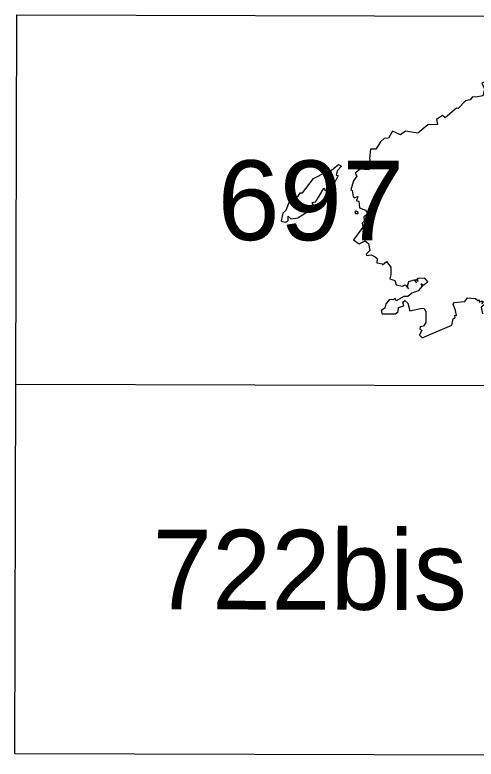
# Model space of a CAD drawing. Extents: x 480269 to 484877, y 4383588 to 4386804.
# Drawn here: x 484259.3 to 484372.1, y 4385567.4 to 4385749.4 of the extents above; entities that cross this region are included whole.
import ezdxf
from ezdxf.enums import TextEntityAlignment as Align

# ---------------------------------------------------------------- set-up
doc = ezdxf.new("R2010")
doc.units = 0
doc.header["$LTSCALE"] = 3.8
doc.linetypes.add('DOTTED', pattern=[1.5, 0.3, -1.2])
for name, color, linetype, lineweight in [('1', 7, 'Continuous', 13), ('2', 7, 'DOTTED', 13), ('3', 7, 'Continuous', 25)]:
    doc.layers.add(name, color=color, linetype=linetype, lineweight=lineweight)

msp = doc.modelspace()

# ---------------------------------------------------------------- linework, layer by layer
at = {"layer": '1', "lineweight": 25}
for p, q in [((484259.33, 4385568.77), (484259.77, 4385749.42)), ((484259.76, 4385749.42), (484813.99, 4385748.08)), ((484259.54, 4385659.09), (484813.78, 4385657.75)), ((484259.32, 4385568.77), (484813.56, 4385567.43))]:
    msp.add_line(p, q, dxfattribs=at)
at = {"layer": '3'}
for points in [[(484380.09, 4385736.69), (484379.58, 4385736.98), (484377.74, 4385735.91), (484375.48, 4385733.84), (484374.39, 4385734.06), (484374.64, 4385733.27), (484373.46, 4385732.73), (484374.1, 4385731.3), (484373.75, 4385729.65), (484372.05, 4385729.31)], [(484372.05, 4385729.31), (484371.2, 4385729.39), (484370.6, 4385728.67), (484369.49, 4385728.41), (484367.69, 4385726.54), (484367.27, 4385726.57), (484364.5, 4385724.26), (484363.86, 4385724.83), (484362.42, 4385723.85), (484362.61, 4385722.65), (484360.29, 4385722.56), (484357.8, 4385720.5)], [(484357.8, 4385720.5), (484354.8, 4385721.01), (484353.57, 4385720.1), (484351.61, 4385721.01), (484350.67, 4385719.25), (484349.57, 4385719.16), (484348.69, 4385718.4), (484347.58, 4385716.57), (484346.29, 4385716.56), (484346, 4385714.34), (484346.27, 4385713.26), (484345.71, 4385712.25), (484345.84, 4385711.52), (484343.76, 4385711.66)], [(484328.59, 4385705.12), (484329.11, 4385705.88), (484329.67, 4385705.9), (484332.36, 4385709.45), (484335.34, 4385710.98), (484336.41, 4385711.18), (484338.43, 4385712.85), (484339.19, 4385712.42), (484338.14, 4385711.31), (484337.84, 4385710.22), (484338.34, 4385710.18), (484337.05, 4385707.52), (484336.39, 4385707.46), (484336.16, 4385706.88), (484335.2, 4385706.39), (484335.09, 4385706.99), (484334.71, 4385706.92), (484333.67, 4385705.07)], [(484343.76, 4385711.66), (484342.53, 4385710.75), (484342.9, 4385710.02), (484342.09, 4385708.83), (484341.48, 4385706.65), (484341.79, 4385706.49), (484342, 4385704.99)], [(484328.59, 4385705.12), (484326.19, 4385703.31), (484325.57, 4385701.56), (484324.8, 4385700.96), (484324.4, 4385699), (484325.47, 4385698.73), (484326.11, 4385699.02), (484326.14, 4385700.17), (484326.77, 4385699.54), (484328.55, 4385699.8)], [(484333.67, 4385705.07), (484332.75, 4385703.66), (484331.94, 4385703.45), (484332.31, 4385703.06), (484331.03, 4385702.06), (484330.67, 4385701.06), (484328.55, 4385699.8)], [(484342, 4385704.99), (484342.27, 4385704.7), (484343.15, 4385704.98), (484342.86, 4385703.93), (484343.38, 4385703.9), (484343.56, 4385702.23), (484345.05, 4385701.69), (484345.54, 4385700.89), (484344.66, 4385700.01), (484344.74, 4385699.18), (484345.02, 4385699.2), (484344.23, 4385698.52), (484344.4, 4385697.49), (484342.13, 4385694.41), (484343.49, 4385693.46), (484344.93, 4385694.13)], [(484344.93, 4385694.13), (484345.79, 4385693.53), (484346.12, 4385691.84), (484345.18, 4385690.89), (484345.28, 4385690.57), (484346.47, 4385690.71), (484347.42, 4385690.28), (484347.92, 4385689.84), (484347.85, 4385688.76), (484349.2, 4385688.56), (484349.23, 4385688.27), (484350.17, 4385689.15), (484351.22, 4385687.75), (484351.22, 4385685.83)], [(484357.8, 4385685.02), (484359.35, 4385685.13), (484360.31, 4385684.05), (484359.16, 4385683.28), (484358.56, 4385683.68), (484358.89, 4385683.11), (484357.89, 4385681.93), (484356.37, 4385681.41), (484355.41, 4385680.59), (484354.43, 4385680.52), (484352.57, 4385679.49), (484352.33, 4385680.08), (484351.72, 4385679.72), (484350.94, 4385679.82), (484350.04, 4385678.76), (484349.8, 4385677.71)], [(484351.22, 4385685.83), (484351.01, 4385684.9), (484352.21, 4385684.43), (484352.57, 4385683.39), (484354.06, 4385683.06), (484354.71, 4385683.44), (484355.56, 4385682.45), (484355.3, 4385683.11), (484355.61, 4385684.26), (484356.92, 4385684.66), (484357.6, 4385683.9), (484357.02, 4385684.67), (484357.35, 4385684.28), (484357.3, 4385684.74), (484357.66, 4385684.53), (484357.71, 4385684.89), (484357.85, 4385684.2), (484357.8, 4385685.02)], [(484349.8, 4385677.71), (484348.85, 4385677.15), (484349.16, 4385676.32), (484352.41, 4385676.3), (484353.04, 4385676.92), (484353.14, 4385677.87), (484354.39, 4385678.28), (484354.19, 4385679.2), (484354.7, 4385679.56), (484355.37, 4385678.89), (484355.85, 4385677.07), (484358.88, 4385677.68), (484359.36, 4385677.65), (484359.82, 4385676.87)], [(484367.07, 4385677.11), (484366.5, 4385678.67), (484366.75, 4385679.11), (484369.33, 4385679.34), (484369.95, 4385680.23), (484371.95, 4385680.09), (484372.5, 4385679.57), (484372.8, 4385679.72), (484372.87, 4385679.16), (484373.57, 4385679.47), (484373.6, 4385678.79), (484373.78, 4385679.33), (484374.14, 4385679.13), (484374.06, 4385678.51), (484373.36, 4385677.98), (484373.69, 4385676.32)], [(484359.82, 4385676.87), (484359.76, 4385674.22), (484359.25, 4385673.34), (484358.44, 4385673.15), (484358.37, 4385672.53), (484358.78, 4385672.33), (484358.24, 4385671.09), (484358.91, 4385670.47), (484366.16, 4385673.55), (484366.49, 4385675.1), (484366.95, 4385675.46), (484366.91, 4385676), (484367.26, 4385675.94), (484367.07, 4385677.11)]]:
    msp.add_lwpolyline(points, dxfattribs=at)
msp.add_lwpolyline([(484343.07, 4385701.34), (484343.16, 4385700.73), (484342.57, 4385700.76), (484342.58, 4385701.51)], close=True, dxfattribs=at)

# ---------------------------------------------------------------- texts
at = {"layer": '2', "width": 1.05}
msp.add_text('697', height=19.5, rotation=359.862, dxfattribs=at).set_placement((484331.67, 4385694.31), align=Align.CENTER)
at = {"layer": '2'}
msp.add_text('722bis', height=19.5, rotation=359.862, dxfattribs=at).set_placement((484331.39, 4385603.98), align=Align.CENTER)

doc.saveas('drawing.dxf')
